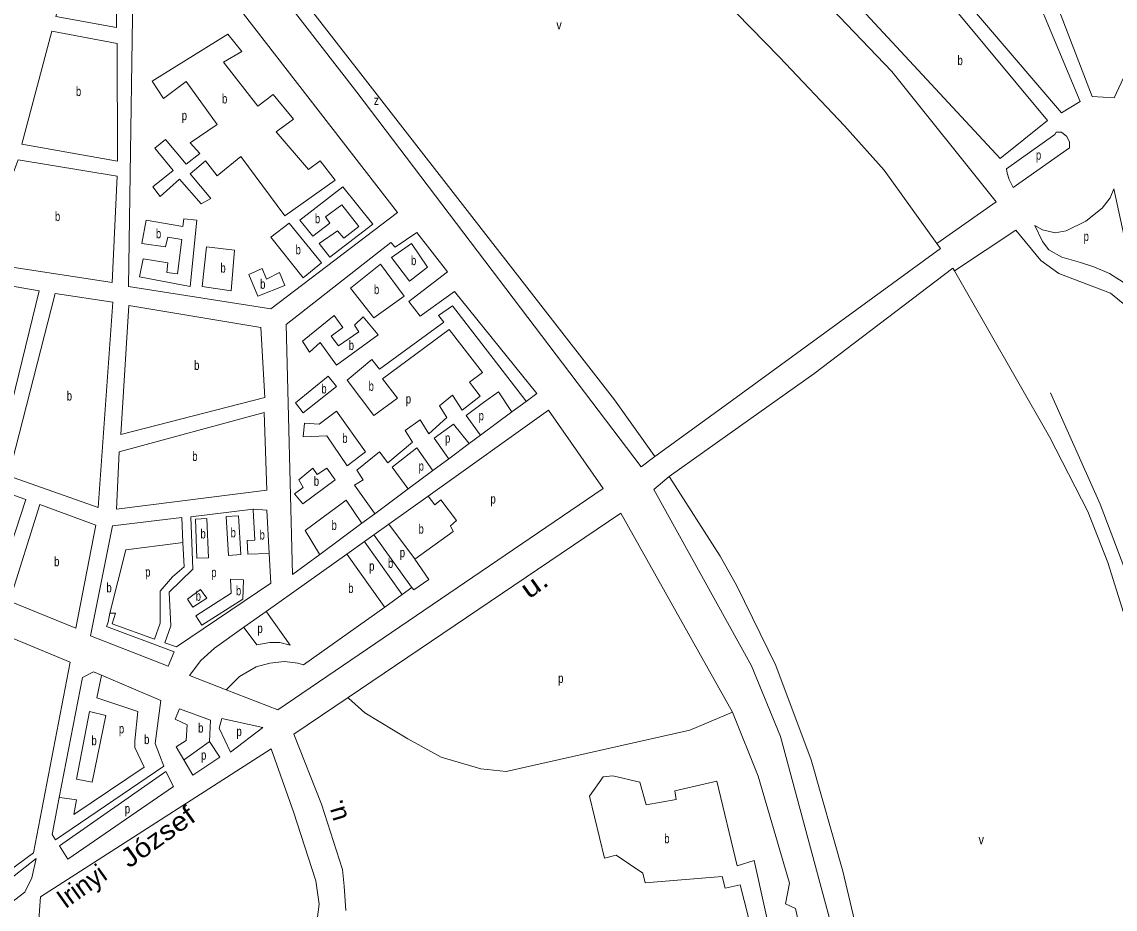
# Model space of a CAD drawing. Extents: x 639657 to 671642, y 222838 to 252123.
# Drawn here: x 650372 to 651529, y 236630 to 237569 of the extents above; entities that cross this region are included whole.
import ezdxf
from ezdxf.enums import TextEntityAlignment as Align

# ---------------------------------------------------------------- set-up
doc = ezdxf.new("R2010")
doc.units = 0
doc.header["$LTSCALE"] = 4
for name, color, linetype, lineweight in [('1', 7, 'Continuous', 13), ('21', 7, 'Continuous', 13), ('5', 7, 'Continuous', 13), ('57', 7, 'Continuous', 35)]:
    doc.layers.add(name, color=color, linetype=linetype, lineweight=lineweight)
doc.layers.add('22', color=7, linetype='Continuous')
doc.layers.add('7', color=7, linetype='Continuous')

msp = doc.modelspace()

# ---------------------------------------------------------------- linework, layer by layer
at = {"layer": '1'}
for p, q in [((651344.429, 237329.419), (651116.716, 237163.242)), ((651116.716, 237163.242), (651042.397, 237109.007)), ((651132.869, 237141.695), (651057.353, 237088.141)), ((650802.58, 237067.15), (650760.888, 237037.501)), ((650463.764, 236933.728), (650465.622, 236943.393)), ((650512.889, 236915.927), (650468.147, 236932.14)), ((650535.933, 236907.576), (650523.917, 236911.93)), ((650636.206, 236799.825), (650392.151, 236643.043)), ((650408.13, 236703.31), (650522.721, 236781.291)), ((650412.137, 236697.059), (650524.908, 236775.571))]:
    msp.add_line(p, q, dxfattribs=at)
for points in [[(650437.005, 237868.951), (650727.016, 237494.813), (651027.885, 237098.112), (651042.397, 237109.007)], [(651340.617, 237334.755), (651403.35, 237378.96), (651292.87, 237516.72), (651110.355, 237707.918)], [(651359.248, 237305.639), (651424.38, 237348.93), (651450.78, 237316.77), (651469.62, 237302.85), (651524.47, 237282.04), (651545.46, 237264.9), (651558.95, 237242.92), (651570.89, 237194.07), (651574.8, 237138.21), (651651.81, 236849.43), (652071.06, 236108.58), (652077.66, 236083.332)], [(651357.533, 237308.635), (651210.6, 237196.82), (651132.869, 237141.695)], [(650802.58, 237067.15), (650929.735, 237158.294), (650987.698, 237075.29), (650643.333, 236841.058), (650588.62, 236862.15)], [(651057.353, 237088.141), (651041.115, 237074.155), (651144.538, 236887.679), (651175.224, 236812.634), (651240.005, 236571.579), (651291.14, 236263.42)], [(650634.204, 237006.598), (650631.67, 237052.23), (650617.48, 237053.39), (650617.12, 237053.346)], [(650542.944, 237018.11), (650541.7, 237044.74), (650468.51, 237035.67), (650444.94, 236919.32)], [(650617.12, 237053.346), (650551.16, 237045.25), (650553.41, 236990), (650528.3, 236965.68), (650530.25, 236929.749), (650523.917, 236911.93)], [(651124.43, 236838.65), (651006.451, 237049.139), (650717.622, 236853.945), (650660.343, 236815.235)], [(650760.888, 237037.501), (650745.067, 237026.249), (650735.005, 237019.093), (650716.375, 237005.845), (650631.051, 236945.164), (650607.451, 236928.38)], [(650512.889, 236915.927), (650518.885, 236932.591), (650518.885, 236966.703), (650531.79, 236981.63), (650544.15, 236992.28), (650542.944, 237018.11)], [(650535.933, 236907.576), (650635.946, 236975.231), (650634.204, 237006.598)], [(650468.147, 236932.14), (650471.72, 236943.393), (650465.622, 236943.393)], [(650533.731, 236902.29), (650462.059, 236929.18), (650463.764, 236933.728)], [(650607.451, 236928.38), (650576.15, 236906.12), (650561.88, 236893.09), (650550, 236877.28), (650588.62, 236862.15)], [(650444.94, 236919.32), (650527.409, 236887.109), (650533.731, 236902.29)], [(650448.32, 236881.29), (650436.56, 236875.15), (650412.027, 236748.247)], [(650522.721, 236781.291), (650513.53, 236805.33), (650519.53, 236850.98), (650456.663, 236877.739), (650448.32, 236881.29)], [(650539.17, 236842.12), (650534.55, 236831.11), (650547.29, 236825.21), (650546.38, 236808.43), (650535.92, 236801.66), (650543.892, 236788.113)], [(650571.166, 236807.517), (650572.17, 236829.96), (650539.17, 236842.12)], [(651124.43, 236838.65), (651151.56, 236770.66), (651184.68, 236657.38), (651180.48, 236635.67), (651191.24, 236630.55), (651227.58, 236464.66), (651258.06, 236261.58), (651260.286, 236143.917), (650888.937, 236141.009)], [(650715.33, 236628.69), (650713.57, 236654.27), (650711.68, 236671.89), (650689.52, 236740.93), (650660.343, 236815.235)], [(650636.206, 236799.825), (650659.94, 236733.13), (650683.43, 236660.01), (650686.9, 236635.1), (650683.51, 236607.97), (650667.49, 236575.77), (650651.56, 236556.7), (650568.759, 236497.478), (650526.95, 236466.3)], [(650543.892, 236788.113), (650553.55, 236771.7), (650581.962, 236791.03), (650571.166, 236807.517)], [(650412.137, 236697.059), (650421.145, 236683.01), (650533.092, 236759.761), (650524.908, 236775.571)], [(650412.027, 236748.247), (650404.45, 236709.05), (650408.13, 236703.31)], [(650392.151, 236643.043), (650385.913, 236555.66), (650391.29, 236472.36)]]:
    msp.add_lwpolyline(points, dxfattribs=at)
for points in [[(651552.51, 237707.06), (651445.91, 237644.96), (651505, 237490.21), (651528.24, 237488.84), (651570.98, 237580.26), (651599.7, 237692.06)], [(650472.6, 237563.26), (650408.44, 237575.14), (650440.35, 237696.73), (650473.68, 237694.24)], [(650491.31, 237693.32), (650485.16, 237289.17), (650635.82, 237265.4), (650769.78, 237367.5), (650512.08, 237700.61)], [(651416.62, 237666.95), (651338.78, 237629.63), (651472.41, 237473.13), (651492.26, 237484.99)], [(651326.98, 237622.62), (651256.7, 237587.53), (651407.53, 237424.62), (651457.93, 237465.03)], [(650473.55, 237421.97), (650372.59, 237439.96), (650404.08, 237559.61), (650473.19, 237546.49)], [(651465.48, 237450.01), (651414.54, 237413.9), (651415.09, 237409.06), (651417.26, 237402.62), (651421.58, 237394.04), (651481.1, 237436.09), (651481.08, 237442), (651478.38, 237447.9), (651472.46, 237452.72), (651467.09, 237452.7)], [(650467.93, 237293.52), (650327.39, 237315.02), (650368.67, 237423.36), (650473.27, 237406.05)], [(651452.34, 237336.65), (651444.24, 237353.81), (651452.31, 237349), (651465.75, 237345.81), (651477.56, 237347.99), (651498.49, 237358.25), (651515.64, 237372.25), (651524.21, 237383.02), (651527.97, 237392.49), (651551.87, 237282.11), (651541.64, 237291.21), (651523.34, 237302.98), (651506.67, 237309.93), (651492.69, 237314.72), (651472.8, 237320.05), (651459.35, 237328.07)], [(650658.99, 236984.1), (650652.1, 237248.77), (650762.78, 237335.82), (650767.34, 237330.7), (650790.4, 237346.4), (650822.82, 237304.76), (650781.87, 237273.2), (650794.06, 237257.61), (650830.12, 237283.97), (650917.56, 237175.96), (650906.117, 237167.469), (650891.086, 237156.316), (650857.894, 237131.688), (650845.952, 237122.827), (650824.147, 237106.647), (650807.464, 237094.268), (650781.391, 237074.922), (650745.909, 237048.594), (650732.228, 237038.443), (650687.653, 237005.368)], [(650343.95, 237093.66), (650283.59, 237113.53), (650321.13, 237296.47), (650390.87, 237284.64)], [(650453.07, 237055.1), (650358.4, 237088.63), (650407.66, 237281.78), (650468.56, 237272.67)], [(650625.27, 237245.73), (650629.65, 237171.58), (650477.24, 237132.53), (650485.79, 237269.17)], [(650472.64, 237053.35), (650475.27, 237114.23), (650628.94, 237155.65), (650631.68, 237073.53)], [(650261.29, 236998.06), (650280.96, 237097.16), (650376.7, 237063.64), (650343.51, 236963.12)], [(650429.6, 236927.57), (650450.88, 237036.58), (650391.36, 237058.4), (650359.27, 236956.16)], [(650252.4, 236962.27), (650188.5, 236662.96), (650319.15, 236641.37), (650384.65, 236689.72), (650423.51, 236891.38)], [(650584.225, 236831.643), (650581.394, 236821.729), (650593.328, 236796.146), (650627.423, 236822.299)], [(650328.938, 236637.787), (650387.618, 236683.579), (650383.072, 236663.112), (650375.685, 236647.762), (650360.342, 236636.391)]]:
    msp.add_lwpolyline(points, close=True, dxfattribs=at)
at = {"layer": '21'}
for points in [[(650510.254, 237506.57), (650590.485, 237556.26), (650605.26, 237538.067), (650585.939, 237526.697), (650622.308, 237480.078), (650638.219, 237492.586), (650659.813, 237466.433), (650641.629, 237452.789), (650675.724, 237412.992), (650688.226, 237422.089), (650704.137, 237401.622), (650650.721, 237364.099), (650604.123, 237426.637), (650579.12, 237406.17), (650566.618, 237422.089), (650550.707, 237408.444), (650572.301, 237382.292), (650562.072, 237376.607), (650539.342, 237402.759), (650518.885, 237384.566), (650510.929, 237394.799), (650532.523, 237411.855), (650513.202, 237435.733), (650524.567, 237444.83), (650546.161, 237418.677), (650560.936, 237430.048), (650550.707, 237441.418), (650579.12, 237460.748), (650546.161, 237506.23), (650522.294, 237488.037)], [(650698.469, 237320.304), (650743.915, 237355.003), (650712.093, 237394.799), (650666.632, 237359.551), (650680.27, 237342.495), (650698.454, 237356.14), (650693.908, 237362.962), (650710.956, 237375.47), (650729.14, 237352.729), (650713.229, 237340.221), (650706.41, 237348.18), (650687.089, 237334.536)], [(650497.076, 237299.274), (650550.707, 237289.054), (650557.526, 237359.551), (650543.888, 237360.688), (650542.752, 237352.729), (650504.11, 237359.551), (650499.564, 237334.536), (650524.567, 237331.125), (650526.84, 237341.358), (650541.615, 237339.084), (650537.069, 237302.699), (650525.704, 237303.836), (650526.84, 237314.069), (650500.7, 237318.617)], [(650670.214, 237298.503), (650635.946, 237341.358), (650655.267, 237356.14), (650689.362, 237314.069)], [(650567.729, 237331.265), (650563.209, 237289.054), (650593.895, 237284.506), (650597.304, 237327.714)], [(650763.646, 237319.965), (650784.83, 237334.536), (650801.877, 237309.521), (650782.557, 237294.739)], [(650612.595, 237301.9), (650622.308, 237278.821), (650650.721, 237290.191), (650645.038, 237303.836), (650631.4, 237297.013), (650626.854, 237308.384)], [(650720.271, 237287.397), (650751.871, 237312.932), (650776.874, 237278.821), (650745.052, 237256.08)], [(650669.519, 237231.237), (650703, 237258.354), (650712.093, 237245.846), (650699.591, 237236.75), (650707.546, 237226.516), (650729.14, 237241.298), (650724.594, 237248.12), (650733.686, 237257.217), (650749.598, 237237.887), (650705.273, 237206.05), (650688.226, 237229.928), (650676.861, 237219.694)], [(650661.861, 237165.872), (650696.749, 237194.111), (650705.273, 237183.309), (650670.041, 237155.451)], [(650671.679, 237144.613), (650687.089, 237143.512), (650705.273, 237157.156), (650735.959, 237113.949), (650716.639, 237099.167), (650695.045, 237131.004), (650670.041, 237129.867)], [(650669.689, 237059.112), (650704.137, 237084.385), (650695.045, 237096.893), (650684.816, 237090.071), (650680.27, 237096.893), (650665.495, 237084.385), (650670.041, 237076.426), (650660.949, 237069.604)], [(650556.363, 237042.706), (650557.527, 237001.383), (650570.028, 237001.951), (650568.323, 237043.453)], [(650588.728, 237045.523), (650591.054, 237004.225), (650604.124, 237005.362), (650601.851, 237046.296)], [(650562.871, 236930.463), (650606.397, 236958.175), (650606.965, 236978.642), (650593.327, 236979.21), (650593.895, 236964.429), (650556.39, 236940.551)], [(650553.537, 236949.664), (650568.323, 236959.312), (650561.504, 236968.408), (650547.866, 236958.175)], [(650443.993, 236839.032), (650461.492, 236834.806), (650446.717, 236764.309), (650430.237, 236767.72)]]:
    msp.add_lwpolyline(points, close=True, dxfattribs=at)
for points in [[(650745.909, 237048.594), (650745.555, 237049.094), (650724.594, 237078.7), (650733.686, 237084.385), (650726.867, 237094.619), (650750.734, 237113.949), (650759.826, 237102.578), (650785.966, 237124.182), (650778.011, 237136.69), (650793.922, 237148.06), (650803.014, 237133.278), (650822.335, 237150.334), (650814.379, 237162.842), (650828.017, 237174.212), (650838.246, 237158.294), (650857.567, 237173.075), (650846.201, 237187.857), (650859.84, 237198.09), (650824.608, 237243.572), (650754.144, 237191.268), (650770.055, 237170.801), (650745.052, 237152.608), (650716.639, 237190.131), (650742.778, 237211.735), (650750.734, 237201.501), (650818.925, 237251.531), (650813.243, 237258.354), (650828.017, 237268.587), (650905.731, 237167.969), (650906.117, 237167.469)], [(650857.894, 237131.688), (650857.533, 237132.188), (650842.792, 237152.608), (650860.976, 237166.253), (650876.887, 237177.623), (650890.753, 237156.816), (650891.086, 237156.316)], [(650824.147, 237106.647), (650823.797, 237107.147), (650808.696, 237128.73), (650829.154, 237143.512), (650845.546, 237123.327), (650845.952, 237122.827)], [(650781.391, 237074.922), (650781.023, 237075.422), (650764.372, 237098.03), (650790.512, 237118.497), (650807.114, 237094.768), (650807.464, 237094.268)], [(650788.19, 237000.56), (650828.74, 237029.76), (650825.88, 237035.75), (650832.49, 237041.4), (650815.94, 237063.19), (650809.55, 237057.97), (650802.58, 237067.15)], [(650687.653, 237005.368), (650687.353, 237005.868), (650672.314, 237030.944), (650715.502, 237062.782), (650731.884, 237038.943), (650732.228, 237038.443)], [(650617.12, 237053.346), (650617.147, 237052.846), (650618.898, 237020.712), (650610.943, 237020.144), (650611.511, 237005.931), (650633.704, 237006.583), (650634.204, 237006.598)], [(650788.19, 237000.56), (650787.82, 237001.06), (650760.888, 237037.501)], [(650735.005, 237019.093), (650735.362, 237018.593), (650774.627, 236963.597), (650774.984, 236963.097)], [(650785.26, 236970.43), (650784.9, 236970.93), (650745.427, 237025.749), (650745.067, 237026.249)], [(650465.622, 236943.393), (650482.516, 237010.479), (650537.944, 237017.479), (650542.944, 237018.11)], [(650716.375, 237005.845), (650716.732, 237005.345), (650756.019, 236950.318), (650756.376, 236949.818)], [(650785.26, 236970.43), (650787.22, 236968.08), (650803.23, 236978.98), (650788.19, 237000.56)], [(650588.62, 236862.15), (650602.88, 236876.26), (650620.4, 236886.53), (650634.76, 236890.54), (650650.43, 236891.97), (650664.41, 236890.38), (650670.45, 236888.5), (650756.376, 236949.818), (650774.984, 236963.097), (650785.26, 236970.43)], [(650607.451, 236928.38), (650607.821, 236927.88), (650621.171, 236909.85), (650634.81, 236912.124), (650645.607, 236912.124), (650656.403, 236909.282), (650631.404, 236944.664), (650631.051, 236945.164)], [(650456.663, 236877.739), (650456.563, 236877.239), (650451.831, 236853.567), (650495.019, 236839.354), (650492.178, 236808.085), (650492.178, 236801.263), (650501.838, 236780.228), (650427.396, 236730.198), (650430.237, 236745.548), (650412.527, 236748.173), (650412.027, 236748.247)], [(650717.622, 236853.945), (650718.122, 236853.486), (650735.392, 236837.649), (650780.852, 236810.359), (650816.084, 236791.03), (650858.136, 236778.522), (650884.988, 236775.858)], [(650884.988, 236775.858), (651079.39, 236819.58), (651124.43, 236838.65)], [(650543.892, 236788.113), (650544.392, 236788.469), (650570.666, 236807.161), (650571.166, 236807.517)], [(651163.22, 236535.486), (651132.652, 236655.553), (651116.801, 236652.154), (651113.405, 236664.614), (651031.888, 236657.818), (651029.623, 236668.012), (651001.319, 236687.268), (650988.865, 236683.87), (650973.014, 236749.567), (650987.733, 236769.956), (650997.922, 236771.089), (651026.227, 236764.293), (651033.02, 236740.506), (651064.721, 236746.169), (651063.589, 236755.231), (651107.744, 236765.425), (651129.255, 236675.941), (651147.37, 236681.605), (651183.6, 236517.362)]]:
    msp.add_lwpolyline(points, dxfattribs=at)
at = {"layer": '5'}
for p, q in [((651066.93, 237641.84), (651174.11, 237532)), ((651174.11, 237532), (651243.06, 237459.12)), ((651243.06, 237459.12), (651285.08, 237412.5)), ((651285.08, 237412.5), (651340.617, 237334.755)), ((651459.85, 237129.87), (651500.35, 237051.01)), ((651500.35, 237051.01), (651521.44, 236996.82)), ((651111.29, 237003.78), (651129.03, 236972.27)), ((651521.44, 236996.82), (651585.89, 236791.26)), ((651129.03, 236972.27), (651170.2, 236888.01)), ((651170.2, 236888.01), (651207.78, 236788.06)), ((651207.78, 236788.06), (651241.13, 236670.26)), ((651241.13, 236670.26), (651258.18, 236598.8))]:
    msp.add_line(p, q, dxfattribs=at)
for points in [[(650448.665, 237877.763), (650449.017, 237877.31), (650999.5, 237169.27)], [(651340.617, 237334.755), (651343.486, 237330.74), (651344.429, 237329.419)], [(651357.533, 237308.635), (651358.194, 237307.48), (651359.248, 237305.639), (651459.85, 237129.87)], [(650999.5, 237169.27), (651041.398, 237110.41), (651042.397, 237109.007)], [(651057.353, 237088.141), (651058.089, 237086.99), (651111.29, 237003.78)]]:
    msp.add_lwpolyline(points, dxfattribs=at)
at = {"layer": '57', "lineweight": 13}
msp.add_lwpolyline([(651460.968, 237176.543), (651513.602, 237058.684), (651576.261, 236893.18), (651623.882, 236722.661), (651689.048, 236444.314), (651701.58, 236333.978), (651716.618, 236158.443), (651719.125, 236113.306)], dxfattribs=at)

# ---------------------------------------------------------------- texts
at = {"layer": '22'}
for s, width, p in [('u.', 1.25, (650920.292, 236965.829)), ('József', 1.15, (650522.024, 236698.538))]:
    msp.add_text(s, height=20, rotation=35.51, dxfattribs=dict(at, width=width)).set_placement(p, align=Align.CENTER)
for s, rotation, p in [('u.', 106.671, (650714.127, 236737.093)), ('Irinyi', 35.51, (650441.447, 236646.178))]:
    msp.add_text(s, height=20, rotation=rotation, dxfattribs=at).set_placement(p, align=Align.CENTER)
at = {"layer": '7'}
for s, width, p in [('v', 0.85, (650938.072, 237561.306)), ('b', 0.75, (651362.558, 237523.62)), ('b', 0.75, (650429.659, 237490.79)), ('b', 0.75, (650584.266, 237483.005)), ('z', 0.8, (650744.893, 237481.297)), ('p', 0.75, (650541.615, 237465.296)), ('p', 0.75, (651445.511, 237423.38)), ('b', 0.75, (650407.472, 237358.44)), ('b', 0.75, (650682.543, 237356.14)), ('b', 0.75, (650514.339, 237340.221)), ('p', 0.75, (651495.977, 237337.3)), ('b', 0.75, (650662.086, 237323.165)), ('b', 0.75, (650784.261, 237311.795)), ('b', 0.75, (650582.53, 237303.836)), ('b', 0.75, (650624.581, 237286.78)), ('b', 0.75, (650745.051, 237281.095)), ('b', 0.75, (650718.343, 237221.969)), ('b', 0.75, (650554.718, 237200.85)), ('b', 0.75, (650689.362, 237175.918)), ('b', 0.75, (650739.368, 237178.761)), ('b', 0.75, (650419.947, 237168.44)), ('p', 0.75, (650778.7, 237165.25)), ('p', 0.75, (650855.807, 237147.497)), ('b', 0.75, (650711.524, 237123.614)), ('p', 0.75, (650820.255, 237123.796)), ('b', 0.75, (650552.748, 237104.5)), ('p', 0.75, (650792.321, 237094.169)), ('b', 0.75, (650681.406, 237078.132)), ('p', 0.75, (650868.364, 237059.372)), ('b', 0.75, (650700.159, 237031.513)), ('b', 0.75, (650561.504, 237022.418)), ('b', 0.75, (650593.327, 237023.555)), ('b', 0.75, (650624.013, 237021.281)), ('b', 0.75, (650792.217, 237027.535)), ('p', 0.75, (650772.329, 237002.52)), ('b', 0.75, (650406.599, 236992.985)), ('p', 0.75, (650739.938, 236988.307)), ('b', 0.75, (650759.826, 236991.149)), ('p', 0.75, (650502.974, 236982.053)), ('p', 0.75, (650572.869, 236981.484)), ('b', 0.75, (650461.934, 236965.32)), ('b', 0.75, (650599.009, 236962.154)), ('b', 0.75, (650717.806, 236964.65)), ('b', 0.75, (650556.39, 236956.469)), ('p', 0.75, (650621.74, 236922.358)), ('p', 0.75, (650939.965, 236869.486)), ('p', 0.75, (650475.13, 236816.045)), ('b', 0.75, (650559.05, 236816.875)), ('b', 0.75, (650446.149, 236803.537)), ('b', 0.75, (650501.838, 236804.674)), ('p', 0.75, (650599.577, 236813.201)), ('p', 0.75, (650562.073, 236788.187)), ('p', 0.75, (650481.381, 236731.335)), ('b', 0.75, (651052.267, 236699.728)), ('v', 0.85, (651384.853, 236698.514))]:
    msp.add_text(s, height=10, dxfattribs=dict(at, width=width)).set_placement(p)

doc.saveas('drawing.dxf')
